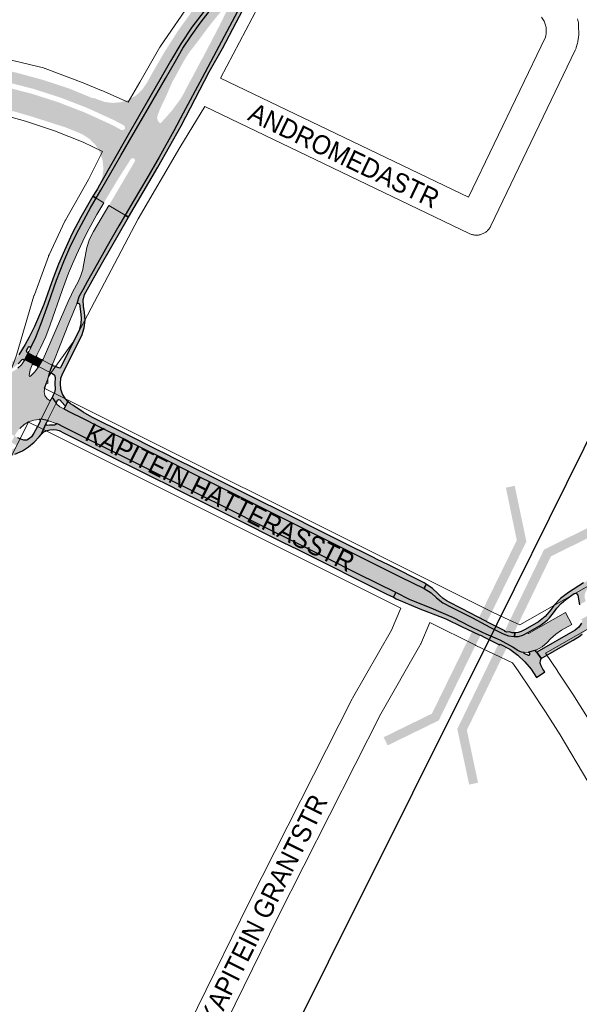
# Paper-space layout 'Layout1' of a CAD drawing. Header units: metres. Extents: x 123097 to 144122, y 392739 to 407589.
# Tile 359 of 510: x 136023 to 136247, y 397562 to 397957. Entities that reach past the tile are written whole.
import ezdxf
from ezdxf.enums import TextEntityAlignment as Align

# ---------------------------------------------------------------- set-up
doc = ezdxf.new("R2010")
doc.units = ezdxf.units.M
doc.header["$MEASUREMENT"] = 0
for name, color, linetype, lineweight in [('gs-anno-wegen algemeen tekst', 7, 'Continuous', 0), ('gs-knt-aanvullende hoofdweg', 7, 'Continuous', 0), ('gs-knt-spoorlijn', 7, 'Continuous', 30), ('gs-knt-wegen algemeen', 7, 'Continuous', 0), ('gs-symb-viaduct', 7, 'Continuous', 0), ('ir-ARC-asfalt-hoofdwegen-te inspecteren', 5, 'Continuous', 0), ('ir-ARC-fietspaden naastliggend- te inspecteren', 1, 'Continuous', 0)]:
    doc.layers.add(name, color=color, linetype=linetype, lineweight=lineweight)
doc.styles.add('Style-Arial', font='arial.ttf')

# ---------------------------------------------------------------- blocks, each defined once
blk = doc.blocks.new('gg0-viaduct_6')
at = {"layer": 'gs-symb-viaduct', "linetype": 'Continuous'}
blk.add_hatch(color=7, dxfattribs=at).paths.add_polyline_path([(-55.76, -16.89), (-58, -14), (-40, 0), (40, 0), (58, -14), (55.76, -16.89), (38.75, -3.66), (-38.75, -3.66)])

psp = doc.layouts.get("Layout1")

# ---------------------------------------------------------------- hatches: boundary and pattern name
at = {"layer": 'ir-ARC-asfalt-hoofdwegen-te inspecteren', "linetype": 'Continuous', "lineweight": 13}
h = psp.add_hatch(color=5, dxfattribs=at)
h.paths.add_polyline_path([(136064.929, 397878.63), (136058.384, 397882.465), (136059.806, 397884.87), (136068.86, 397900.25), (136068.889, 397900.921), (136068.458, 397901.436), (136067.792, 397901.524), (136067.241, 397901.14), (136062.108, 397893.089), (136057.17, 397884.916), (136056.411, 397883.621), (136053.293, 397885.448), (136055.153, 397888.659), (136063.179, 397902.512), (136068.166, 397911.109), (136074.17, 397921.463), (136081.137, 397933.523), (136085.132, 397940.412), (136088.177, 397945.608), (136091.503, 397950.643), (136095.041, 397955.63), (136098.635, 397960.429), (136103.389, 397966.886), (136108.043, 397973.288), (136110.295, 397976.606), (136112.336, 397979.905), (136116.037, 397986.795), (136120.768, 397995.741), (136124.529, 398002.864), (136129.129, 398011.578), (136133.658, 398020.197), (136140.424, 398017.6), (136131.168, 398000.047), (136123.125, 397984.876), (136117.473, 397974.241), (136109.039, 397958.4), (136101.547, 397944.312), (136095.886, 397933.738), (136088.326, 397919.548), (136084.499, 397912.434), (136078.574, 397901.925), (136073.62, 397893.382), (136068.527, 397884.755)])
h.paths.add_polyline_path([(136079.009, 397915.596), (136078.661, 397915.799), (136078.031, 397916.645), (136077.798, 397917.674), (136078, 397918.709), (136079.1, 397921.54), (136081.251, 397926.05), (136083.804, 397931.859), (136088.239, 397939.947), (136089.239, 397941.677), (136090.733, 397944.014), (136094, 397948.169), (136097.89, 397953.45), (136101.59, 397958.13), (136105.6, 397962.71), (136106.063, 397962.877), (136106.465, 397962.592), (136106.461, 397962.1), (136103.4, 397955.78), (136096.01, 397941.57), (136095.699, 397941.132), (136092.215, 397934.52), (136089.857, 397930.135), (136088.541, 397927.545), (136087.578, 397925.893), (136087.491, 397925.65), (136083.679, 397920.492), (136079.392, 397915.721)], flags=16)
h = psp.add_hatch(color=5, dxfattribs=at)
h.paths.add_polyline_path([(136054.614, 397890.637), (136055.792, 397893.794), (136056.242, 397897.133), (136055.942, 397900.49), (136054.907, 397903.696), (136053.188, 397906.594), (136050.87, 397909.04), (136048.069, 397910.913), (136047.865, 397911.002), (136046.472, 397911.661), (136046.02, 397911.842), (136040.886, 397913.9), (136027.362, 397918.221), (136013.731, 397922.189), (136000, 397925.799), (135982.38, 397929.879), (135964.635, 397933.371), (135946.783, 397936.273), (135928.845, 397938.58), (135910.84, 397940.291), (135890.605, 397942.263), (135858.332, 397945.128), (135803.109, 397950.403), (135788.792, 397951.778), (135772.646, 397953.015), (135740.277, 397954.45), (135727.536, 397954.861), (135711.142, 397955.423), (135694.769, 397956.419), (135678.428, 397957.848), (135671.016, 397958.649), (135666.679, 397959.074), (135667.017, 397963.575), (135689.119, 397961.467), (135706.1, 397960.184), (135723.115, 397959.46), (135733.131, 397959.259), (135733.846, 397959.54), (135734.164, 397960.24), (135733.905, 397960.963), (135733.215, 397961.302), (135667.365, 397967.46), (135667.749, 397971.475), (135672.061, 397971.055), (135678.564, 397970.486), (135718.869, 397966.691), (135733.988, 397965.297), (135734.183, 397965.278), (135818.495, 397957.268), (135919.955, 397947.628), (135928.938, 397946.774), (135959.199, 397944.034), (135983.999, 397941.667), (135992.015, 397940.958), (136000, 397939.957), (136010.766, 397938.135), (136021.429, 397935.784), (136031.963, 397932.908), (136042.342, 397929.515), (136052.106, 397925.481), (136052.207, 397925.764), (136052.996, 397925.439), (136053.631, 397925.178), (136056.742, 397924.072), (136060.019, 397923.663), (136063.306, 397923.97), (136066.45, 397924.98), (136069.302, 397926.645), (136071.727, 397928.886), (136073.612, 397931.597), (136076.19, 397936.26), (136080.723, 397944.045), (136086.09, 397952.47), (136091.939, 397960.567), (136098.25, 397968.31), (136100.75, 397970.69), (136103.87, 397973.18), (136106.16, 397975.14), (136108.36, 397977.24), (136110.49, 397979.9), (136106.076, 397973.319), (136101.491, 397966.96), (136096.672, 397960.564), (136091.799, 397954.065), (136087.356, 397947.344), (136083.225, 397940.472), (136079.436, 397933.924), (136070.283, 397918.079), (136066.219, 397910.865)])
h.paths.add_polyline_path([(136064.193, 397912.744), (136063.425, 397912.826), (136060.756, 397914.277), (136059.181, 397915.081), (136048.875, 397919.787), (136038.309, 397923.879), (136027.522, 397927.342), (136016.549, 397930.164), (136005.429, 397932.336), (136000.776, 397933.031), (136000.315, 397933.218), (136000, 397933.603), (136000, 397934.455), (136000.427, 397934.912), (136001.042, 397935.028), (136003.04, 397934.805), (136005.817, 397934.364), (136017.063, 397932.156), (136028.162, 397929.295), (136039.073, 397925.789), (136049.762, 397921.652), (136060.19, 397916.897), (136062.668, 397915.602), (136064.486, 397914.611), (136064.925, 397913.976), (136064.805, 397913.213)], flags=16)
for points in [[(136026.022, 397823.323), (136029.147, 397821.74), (136029.352, 397822.17), (136030.966, 397825.425), (136033.071, 397829.955), (136034.853, 397834.622), (136039.795, 397848.83), (136042.264, 397855.403), (136043.813, 397859.113), (136045.435, 397862.777), (136047.983, 397868.218), (136049.74, 397871.814), (136051.148, 397874.494), (136053.63, 397878.873), (136056.411, 397883.621), (136053.293, 397885.448), (136051.197, 397881.83), (136048.315, 397876.65), (136045.425, 397871.171), (136042.805, 397865.647), (136040.384, 397860.09), (136037.362, 397852.545), (136034.03, 397842.965), (136031.227, 397835.109), (136029.108, 397829.72), (136026.95, 397825.223), (136026.93, 397825.182), (136026.236, 397823.752)], [(136031.744, 397820.452), (136035.657, 397818.455), (136035.833, 397818.869), (136036.268, 397820.035), (136038.814, 397826.421), (136042.348, 397835.239), (136045.613, 397843.091), (136046.399, 397845.823), (136047.936, 397848.665), (136049.867, 397852.172), (136053.822, 397859.256), (136057.797, 397866.244), (136062.454, 397874.418), (136064.929, 397878.63), (136058.384, 397882.465), (136052.261, 397872.111), (136050.697, 397868.997), (136049.595, 397865.691), (136048.107, 397857.792), (136047.937, 397856.815), (136047.186, 397854.408), (136046.176, 397852.097), (136043.825, 397847.664), (136043.382, 397846.768), (136042.096, 397844.026), (136032.032, 397820.908), (136031.926, 397820.74)], [(136016.705, 397815.052), (136012.189, 397815.613), (136011.198, 397815.603), (136010.236, 397815.845), (136008.379, 397816.599), (136006.553, 397817.432), (136005.824, 397817.798), (136003.126, 397812.059), (136004.494, 397811.353), (136004.769, 397811.156), (136005.122, 397810.884), (136007.778, 397809.377), (136010.171, 397807.481), (136012.244, 397805.239), (136012.387, 397805.057), (136012.971, 397803.182), (136013.141, 397801.225), (136013.142, 397800.207), (136012.939, 397798.644), (136012.457, 397797.144), (136011.588, 397795.162), (136011.364, 397794.682), (136015.363, 397792.636), (136015.608, 397793.073), (136016.021, 397793.749), (136017.142, 397795.14), (136018.438, 397796.368), (136018.806, 397796.488), (136019.153, 397796.316), (136019.267, 397796.199), (136019.392, 397795.697), (136019.228, 397795.212), (136018.585, 397793.792), (136017.637, 397792.016), (136017.601, 397791.948), (136017.409, 397791.587), (136020.549, 397790.027), (136020.773, 397790.454), (136020.789, 397790.484), (136021.187, 397791.179), (136022.594, 397793.052), (136024.355, 397794.595), (136026.206, 397795.716), (136028.25, 397796.424), (136030.398, 397796.686), (136031.218, 397796.697), (136034.886, 397804.079), (136033.584, 397804.978), (136032.707, 397806.294), (136032.377, 397807.841), (136032.641, 397809.4), (136033.361, 397811.251), (136033.863, 397811.056), (136033.949, 397813.116), (136034.409, 397815.126), (136034.573, 397815.61), (136030.118, 397817.878), (136029.828, 397817.42), (136028.588, 397815.576), (136027, 397814.023), (136026.537, 397813.931), (136026.353, 397814.349), (136026.8, 397816.507), (136027.629, 397818.548), (136027.832, 397818.974), (136024.647, 397820.565), (136024.441, 397820.151), (136023.322, 397818.517), (136021.866, 397817.176), (136021.044, 397816.576), (136019.685, 397815.792), (136018.202, 397815.28), (136017.786, 397815.161), (136017.04, 397815.01)], [(136034.886, 397804.079), (136031.218, 397796.697), (136033.794, 397796.246), (136037.224, 397803.148), (136035.593, 397805.445)], [(136037.224, 397803.148), (136033.794, 397796.246), (136034.213, 397796.098), (136037.287, 397795.029), (136038.016, 397794.69), (136040.286, 397793.568), (136054.798, 397786.332), (136065.315, 397781.105), (136080.055, 397773.76), (136089.991, 397768.891), (136093.914, 397766.924), (136106.873, 397760.472), (136119.838, 397753.987), (136133.65, 397747.099), (136145.722, 397741.064), (136158.681, 397734.614), (136173.607, 397727.16), (136179.486, 397724.289), (136187.848, 397720.918), (136196.818, 397716.989), (136203.483, 397713.618), (136208.209, 397711.227), (136210.018, 397710.462), (136213.647, 397708.928), (136214.963, 397708.371), (136215.563, 397708.078), (136220.598, 397705.285), (136222.42, 397704.088), (136223.265, 397703.6), (136224.091, 397703.279), (136225.2, 397703.091), (136226.939, 397703.299), (136230.026, 397704.1), (136232.401, 397705.403), (136234.461, 397707.161), (136235.84, 397708.62), (136237.873, 397710.531), (136240.209, 397712.057), (136244.41, 397714.423), (136241.876, 397719.159), (136227.01, 397710.685), (136226.862, 397710.938), (136226.714, 397711.19), (136224.654, 397710.094), (136222.938, 397709.532), (136221.133, 397709.479), (136218.93, 397709.869), (136216.819, 397710.61), (136216.246, 397710.881), (136214.953, 397711.548), (136211.454, 397713.354), (136209.71, 397714.254), (136204.446, 397717.039), (136196.21, 397721.12), (136192.561, 397723.072), (136189.951, 397724.999), (136187.823, 397727.128), (136185.022, 397728.762), (136175.445, 397733.509), (136148.618, 397746.897), (136122.694, 397759.778), (136109.757, 397766.258), (136092.952, 397774.595), (136082.972, 397779.592), (136054.365, 397793.872), (136047.26, 397797.387), (136043.17, 397799.425), (136040.348, 397800.875), (136038.786, 397801.77), (136037.418, 397802.939)]]:
    psp.add_hatch(color=5, dxfattribs=at).paths.add_polyline_path(points, flags=0)
at = {"layer": 'ir-ARC-fietspaden naastliggend- te inspecteren', "linetype": 'Continuous', "lineweight": 30}
for points in [[(136133.658, 398020.197), (136132.4, 398020.68), (136132.109, 398020.277), (136121.261, 398000), (136115.913, 397989.636), (136112.12, 397982.47), (136110.49, 397979.9), (136106.076, 397973.319), (136101.491, 397966.96), (136096.672, 397960.564), (136091.799, 397954.065), (136087.356, 397947.344), (136083.225, 397940.472), (136079.436, 397933.924), (136070.283, 397918.079), (136066.219, 397910.865), (136054.614, 397890.637), (136053.827, 397889.266), (136053.409, 397888.574), (136052.023, 397886.192), (136053.293, 397885.448), (136055.153, 397888.659), (136063.179, 397902.512), (136068.166, 397911.109), (136074.17, 397921.463), (136081.137, 397933.523), (136085.132, 397940.412), (136088.177, 397945.608), (136091.503, 397950.643), (136095.041, 397955.63), (136098.635, 397960.429), (136103.389, 397966.886), (136108.043, 397973.288), (136110.295, 397976.606), (136112.336, 397979.905), (136116.037, 397986.795), (136120.768, 397995.741), (136124.529, 398002.864), (136129.129, 398011.578)], [(136141.818, 398017.065), (136140.424, 398017.6), (136131.168, 398000.047), (136123.125, 397984.876), (136117.473, 397974.241), (136109.039, 397958.4), (136101.547, 397944.312), (136095.886, 397933.738), (136088.326, 397919.548), (136084.499, 397912.434), (136078.574, 397901.925), (136073.62, 397893.382), (136068.527, 397884.755), (136064.929, 397878.63), (136066.277, 397877.84), (136078.04, 397897.89), (136087.46, 397914.54), (136098.706, 397936.113), (136104.029, 397945.516), (136124.7, 397984.79), (136132.729, 398000)], [(136024.647, 397820.565), (136026.022, 397823.323), (136026.236, 397823.752), (136025.835, 397823.491), (136025.406, 397823.703), (136025.37, 397824.18), (136026.062, 397825.598), (136026.335, 397825.861), (136026.714, 397825.845), (136026.957, 397825.581), (136026.95, 397825.223), (136029.108, 397829.72), (136031.227, 397835.109), (136034.03, 397842.965), (136037.362, 397852.545), (136040.384, 397860.09), (136042.805, 397865.647), (136045.425, 397871.171), (136048.315, 397876.65), (136051.197, 397881.83), (136053.293, 397885.448), (136052.023, 397886.192), (136047.18, 397877.869), (136043.721, 397871.235), (136040.558, 397864.455), (136038.159, 397858.963), (136035.986, 397853.377), (136032.243, 397842.747), (136030.577, 397838.591), (136028.528, 397834.016), (136026.411, 397829.735), (136024.829, 397826.775), (136022.279, 397822.571), (136020.735, 397820.638), (136018.682, 397819.258), (136016.841, 397818.439), (136016.167, 397818.086), (136015.863, 397817.878), (136015.588, 397817.644), (136014.005, 397816.367), (136013.146, 397815.873), (136012.189, 397815.613), (136016.705, 397815.052), (136016.443, 397815.459), (136016.662, 397815.89), (136018.048, 397816.652), (136018.423, 397816.811), (136020.354, 397817.657), (136022.03, 397818.936), (136023.64, 397820.688), (136024.054, 397820.835), (136024.419, 397820.59), (136024.441, 397820.151)], [(136037.224, 397803.148), (136037.418, 397802.939), (136037.391, 397803.484), (136037.836, 397804.389), (136038.238, 397804.67), (136038.693, 397804.486), (136040.678, 397802.23), (136040.805, 397801.749), (136041.945, 397803.901), (136041.011, 397804.964), (136039.845, 397806.803), (136039.161, 397808.86), (136038.936, 397811.017), (136039.181, 397813.171), (136039.885, 397815.222), (136047.507, 397830.397), (136048.529, 397833.371), (136048.901, 397836.494), (136048.606, 397839.625), (136048.165, 397842.155), (136048.042, 397844.511), (136048.677, 397846.783), (136049.131, 397847.684), (136055.435, 397858.977), (136066.277, 397877.84), (136064.929, 397878.63), (136062.454, 397874.418), (136057.797, 397866.244), (136053.822, 397859.256), (136049.867, 397852.172), (136047.936, 397848.665), (136046.399, 397845.823), (136045.613, 397843.091), (136045.792, 397843.307), (136046.264, 397843.356), (136046.567, 397842.991), (136047.004, 397840.034), (136047.293, 397837.445), (136047.139, 397834.844), (136046.546, 397832.307), (136039.053, 397817.507), (136038.698, 397817.295), (136038.286, 397817.322), (136036.104, 397818.227), (136035.834, 397818.491), (136035.833, 397818.869), (136035.657, 397818.455), (136034.573, 397815.61), (136034.409, 397815.126), (136034.666, 397815.389), (136035.034, 397815.375), (136035.797, 397815.05), (136036.574, 397814.395), (136036.895, 397813.43), (136036.719, 397811.11), (136036.894, 397808.789), (136036.578, 397807.494), (136036.012, 397806.373), (136035.76, 397805.768), (136035.593, 397805.445)], [(136029.828, 397817.42), (136031.926, 397820.74), (136031.388, 397820.633), (136029.588, 397821.517), (136029.347, 397821.799), (136029.352, 397822.17), (136027.629, 397818.548), (136027.9, 397818.787), (136028.261, 397818.76), (136029.667, 397818.108), (136029.892, 397817.798)], [(136031.171, 397790.648), (136033.159, 397794.922), (136033.594, 397795.843), (136033.854, 397796.091), (136034.213, 397796.098), (136033.794, 397796.246), (136031.218, 397796.697), (136030.398, 397796.686), (136030.821, 397796.463), (136030.865, 397795.987), (136030.453, 397795.085), (136028.268, 397791.094), (136027.367, 397789.737), (136026.53, 397788.941), (136025.518, 397788.382), (136024.3, 397788.378), (136023.122, 397788.685), (136021.844, 397789.31), (136020.975, 397789.816), (136020.748, 397790.095), (136020.773, 397790.454), (136020.549, 397790.027), (136019.172, 397787.401), (136018.951, 397786.981), (136019.254, 397787.224), (136019.639, 397787.177), (136020.531, 397786.715), (136021.401, 397786.164), (136021.524, 397785.784), (136019.959, 397784.828), (136018.155, 397783.768), (136017.244, 397783.13), (136016.587, 397782.93), (136013.436, 397777.805), (136011.348, 397774.366), (136009.845, 397771.729), (136008.359, 397769.087), (136006.022, 397764.729), (136003.255, 397759.267), (135996.938, 397746.533), (135982.567, 397717.758), (135969.606, 397691.893), (135965.481, 397683.615), (135955.983, 397664.626), (135949.555, 397651.679), (135941.764, 397636.031), (135928.936, 397610.165), (135920.628, 397593.445), (135922.693, 397592.413), (135923.21, 397593.468), (135934.368, 397615.986), (135935.692, 397618.593), (135939.591, 397626.432), (135939.766, 397626.819), (135945.584, 397638.523), (135948.336, 397644.071), (135952.024, 397651.438), (135953.524, 397654.508), (135959.369, 397666.256), (135960.94, 397669.372), (135962.137, 397671.776), (135963.225, 397673.95), (135963.245, 397673.99), (135968.877, 397685.284), (135968.882, 397685.294), (135971.305, 397690.106), (135981.277, 397710.035), (135981.28, 397710.042), (135991.937, 397731.481), (135992.133, 397731.876), (135994.025, 397735.682), (135996.026, 397739.708), (135996.045, 397739.746), (136000.235, 397748.13), (136005.101, 397757.848), (136007.666, 397762.932), (136009.47, 397766.273), (136012.79, 397772.192), (136016.571, 397778.55), (136017.134, 397779.44), (136018.698, 397781.232), (136020.594, 397782.669), (136022.743, 397783.691), (136023.667, 397784.106), (136026.172, 397785.619), (136028.43, 397787.482), (136030.392, 397789.653)], [(136037.287, 397795.029), (136037.101, 397794.588), (136036.623, 397794.326), (136035.61, 397794.396), (136034.617, 397794.348), (136033.644, 397794.244), (136033.211, 397794.447), (136033.159, 397794.922), (136031.171, 397790.648), (136032.265, 397791.699), (136033.666, 397792.279), (136034.645, 397792.447), (136036.139, 397792.557), (136037.363, 397792.477), (136038.396, 397792.181), (136040.443, 397791.15), (136053.596, 397784.59), (136061.135, 397780.86), (136063.986, 397779.431), (136065.78, 397778.532), (136078.659, 397772.115), (136080.327, 397771.29), (136089.097, 397766.954), (136094.288, 397764.372), (136108.754, 397757.154), (136128.218, 397747.46), (136134.357, 397744.392), (136169.994, 397726.593), (136172.715, 397725.376), (136173.607, 397727.16), (136158.681, 397734.614), (136145.722, 397741.064), (136133.65, 397747.099), (136119.838, 397753.987), (136106.873, 397760.472), (136093.914, 397766.924), (136089.991, 397768.891), (136080.055, 397773.76), (136065.315, 397781.105), (136054.798, 397786.332), (136040.286, 397793.568), (136038.016, 397794.69)], [(136248.613, 397715.892), (136248.25, 397714.944), (136247.181, 397713.283), (136245.632, 397712.058), (136230.306, 397703.273), (136232.076, 397700.698), (136243.651, 397707.39), (136244.847, 397708.045), (136246.011, 397708.756), (136247.269, 397709.602), (136248.481, 397710.513), (136249.484, 397711.393), (136250.44, 397712.323), (136252.401, 397714.402), (136257.807, 397717.723), (136261.312, 397719.876), (136264.989, 397722.135), (136270.223, 397725.114), (136340.947, 397765.374), (136348.796, 397769.93), (136356.575, 397774.604), (136355.212, 397776.013), (136354.087, 397775.325), (136310.77, 397750.44), (136267.577, 397725.812), (136260.056, 397721.539), (136257.2, 397719.922), (136254.152, 397718.092), (136251.614, 397716.461), (136251.088, 397716.437), (136250.871, 397716.917), (136251.276, 397718.1), (136247.893, 397716.367), (136248.384, 397716.328)], [(136216.819, 397710.61), (136218.93, 397709.869), (136221.133, 397709.479), (136221.612, 397710.968), (136220.404, 397711.039), (136219.234, 397711.35), (136218.183, 397711.255), (136217.345, 397711.671), (136217.423, 397711.829), (136215.557, 397712.76), (136212.034, 397714.52), (136210.277, 397715.397), (136209.906, 397715.653), (136209.826, 397715.753), (136200.081, 397720.729), (136194.829, 397723.399), (136194.281, 397723.677), (136192.68, 397724.807), (136191.245, 397726.142), (136190.559, 397726.852), (136188.369, 397728.867), (136185.908, 397730.54), (136185.022, 397728.762), (136187.823, 397727.128), (136189.951, 397724.999), (136192.561, 397723.072), (136196.21, 397721.12), (136204.446, 397717.039), (136209.71, 397714.254), (136211.454, 397713.354), (136214.953, 397711.548), (136216.246, 397710.881)], [(136232.076, 397700.698), (136230.306, 397703.273), (136229.88, 397703.36), (136229.74, 397703.772), (136230.026, 397704.1), (136226.939, 397703.299), (136227.348, 397702.985), (136227.395, 397702.208), (136227.232, 397701.939), (136226.923, 397701.881), (136225.201, 397702.728), (136225.088, 397702.909), (136225.2, 397703.091), (136224.091, 397703.279), (136223.265, 397703.6), (136222.42, 397704.088), (136220.598, 397705.285), (136215.563, 397708.078), (136214.963, 397708.371), (136213.647, 397708.928), (136210.018, 397710.462), (136208.209, 397711.227), (136203.483, 397713.618), (136196.818, 397716.989), (136187.848, 397720.918), (136179.486, 397724.289), (136173.607, 397727.16), (136172.715, 397725.376), (136172.76, 397725.356), (136173.755, 397724.717), (136183.321, 397720.627), (136193.035, 397716.905), (136194.052, 397716.54), (136200.078, 397713.62), (136207.113, 397710.209), (136207.63, 397710.06), (136209.384, 397709.187), (136212.903, 397707.435), (136214.78, 397706.5), (136215.095, 397706.303), (136215.351, 397706.033), (136215.55, 397706.41), (136219.513, 397704.438), (136222.643, 397702.091), (136225.483, 397699.4), (136227.994, 397696.401), (136230.145, 397693.133), (136233.458, 397695.332), (136232.645, 397696.49), (136232.005, 397697.758), (136231.702, 397698.829), (136231.781, 397699.94), (136231.905, 397700.328)]]:
    psp.add_hatch(color=1, dxfattribs=at).paths.add_polyline_path(points, flags=0)
at = {"layer": 'ir-ARC-fietspaden naastliggend- te inspecteren', "linetype": 'Continuous', "lineweight": 30, "extrusion": (0, 0, -1)}
for points in [[(-136051.564, 397797.619), (-136048.1, 397799.6), (-136043.905, 397802.333), (-136043.075, 397802.905), (-136041.945, 397803.901), (-136040.805, 397801.749), (-136040.739, 397801.625), (-136040.348, 397800.875), (-136043.17, 397799.425), (-136047.26, 397797.387), (-136054.365, 397793.872), (-136082.972, 397779.592), (-136092.952, 397774.595), (-136109.757, 397766.258), (-136122.694, 397759.778), (-136148.618, 397746.897), (-136175.445, 397733.509), (-136185.022, 397728.762), (-136185.908, 397730.54), (-136185.502, 397730.802), (-136185.013, 397731.117), (-136170.946, 397738.115), (-136165.956, 397740.597), (-136164.761, 397741.191), (-136164.183, 397741.479), (-136153.007, 397747.055), (-136141.822, 397752.625), (-136131.457, 397757.78), (-136114.472, 397766.245), (-136098.919, 397773.999), (-136086.165, 397780.368), (-136080.072, 397783.419), (-136078.917, 397783.967), (-136064.8, 397791.048)], [(-136235.9, 397720.227), (-136233.625, 397717.612), (-136230.904, 397715.465), (-136225.608, 397712.329), (-136223.949, 397711.548), (-136222.81, 397711.14), (-136221.612, 397710.968), (-136221.133, 397709.479), (-136222.938, 397709.532), (-136224.654, 397710.094), (-136226.714, 397711.19), (-136231.355, 397713.849), (-136232.213, 397714.384), (-136233.829, 397715.572), (-136234.576, 397716.228), (-136235.42, 397717.093), (-136237.038, 397719.013), (-136238.388, 397720.875), (-136240.035, 397722.79), (-136241.941, 397724.446), (-136245.228, 397726.732), (-136245.826, 397726.884), (-136246.402, 397726.662), (-136246.743, 397726.147), (-136247.377, 397722.266), (-136249.907, 397723.698), (-136249.565, 397724.968), (-136249.551, 397726.284), (-136249.784, 397727.266), (-136250.271, 397728.15), (-136250.921, 397728.843), (-136251.734, 397729.334), (-136252.83, 397729.673), (-136253.976, 397729.725), (-136256.775, 397729.889), (-136259.454, 397730.718), (-136259.485, 397730.733), (-136260.606, 397731.256), (-136266.365, 397734.459), (-136274.543, 397739.299), (-136342.07, 397777.68), (-136347.968, 397781.247), (-136353.834, 397784.866), (-136353.668, 397787.075), (-136345.161, 397781.843), (-136337.457, 397777.264), (-136272.266, 397740.25), (-136261.698, 397734.502), (-136258.931, 397733.422), (-136256.009, 397732.89), (-136253.567, 397732.721), (-136251.198, 397732.105), (-136248.983, 397731.064), (-136243.055, 397727.264), (-136239.859, 397724.851), (-136237.111, 397721.937)]]:
    psp.add_hatch(color=1, dxfattribs=at).paths.add_polyline_path(points, flags=0)

# ---------------------------------------------------------------- linework, layer by layer
at = {"layer": 'gs-knt-aanvullende hoofdweg', "color": 7, "linetype": 'Continuous', "flags": 128}
for points in [[(136223.47, 397714.211), (136245.375, 397726.71), (136340.192, 397780.812), (136357.717, 397791.372), (136366.223, 397796.841), (136383.09, 397808.391), (136391.265, 397814.344), (136407.403, 397826.83), (136423.04, 397839.926), (136432.557, 397848.421), (136498.188, 397910.453), (136517.217, 397933.336), (136517.245, 397933.37), (136584.489, 398013.27)], [(136066.106, 397923.963), (136070.79, 397932.01), (136078.928, 397945.99), (136079.063, 397946.213), (136079.205, 397946.432), (136091.831, 397965.019), (136092.705, 397966.306), (136092.916, 397966.601), (136093.142, 397966.887), (136093.381, 397967.16), (136093.648, 397967.452), (136093.711, 397967.521), (136100.359, 397974.774), (136100.535, 397974.96), (136100.718, 397975.139), (136110.328, 397984.284), (136119.034, 398001.088)], [(136132.306, 397994.054), (136123.439, 397976.939), (136121.137, 397968.75), (136121.052, 397968.469), (136121.02, 397968.379), (136121.005, 397968.33), (136120.987, 397968.283), (136120.956, 397968.192), (136120.849, 397967.918), (136118.859, 397963.096), (136118.714, 397962.766), (136118.553, 397962.444), (136103.28, 397933.629)], [(136097.01, 397922.197), (136086.97, 397905.838), (136070.233, 397877.189), (136044.435, 397828.333), (136044.271, 397828.038), (136044.093, 397827.751), (136043.903, 397827.473), (136035.411, 397815.593), (136034.315, 397814.059), (136032.381, 397809.217)], [(136018.493, 397814.94), (136020.577, 397820.158), (136021.278, 397822.511), (136028.347, 397846.234), (136028.416, 397846.453), (136028.491, 397846.669), (136034.116, 397862.044), (136034.24, 397862.361), (136034.378, 397862.671), (136040.753, 397876.171), (136040.879, 397876.425), (136041.014, 397876.674), (136050.285, 397892.991), (136055.835, 397904.167)], [(136032.381, 397809.217), (136037.488, 397806.668), (136187.795, 397731.646), (136212.228, 397719.503), (136212.232, 397719.501), (136219.384, 397716.141), (136223.47, 397714.211)], [(136026.174, 397795.528), (135938.851, 397622.793), (135918.815, 397582.571), (135833.236, 397409.395), (135833.105, 397409.142), (135825.678, 397395.449)], [(136175.646, 397720.923), (136030.78, 397793.229), (136026.174, 397795.528)], [(136220.569, 397698.97), (136205.767, 397705.944), (136205.759, 397705.947), (136205.618, 397706.016), (136187.32, 397715.11)], [(136252.819, 397713.664), (136233.757, 397702.788)]]:
    psp.add_lwpolyline(points, dxfattribs=at)
at = {"layer": 'gs-knt-spoorlijn', "color": 7, "linetype": 'Continuous', "flags": 128}
psp.add_lwpolyline([(135610.086, 397035.04), (135644.928, 397048.907), (135691.383, 397067.397), (135736.047, 397085.174), (135766.354, 397096.996), (135798.307, 397111.216), (135814.221, 397119.732), (135835.743, 397132.356), (135869.932, 397155.451), (135894.224, 397174.476), (135933.607, 397210.082), (135962.521, 397241.857), (135969.121, 397250.186), (135979.018, 397262.738), (135995.759, 397288.147), (136010.917, 397311.118), (136025.717, 397336.495), (136071.723, 397428.52), (136146.641, 397579.04), (136214.313, 397714.611), (136270.394, 397827.595), (136344.81, 397977.061)], dxfattribs=at)
at = {"layer": 'gs-knt-wegen algemeen', "color": 7, "linetype": 'Continuous', "flags": 128}
for points in [[(135824.15, 397959.326), (135925.469, 397949.17), (135925.625, 397949.152), (135958.915, 397945.003), (135959.419, 397944.993), (135977.182, 397945.642), (135977.478, 397945.646), (135977.773, 397945.636), (135995.711, 397944.662), (135996.005, 397944.64), (135996.298, 397944.604), (136014.074, 397942.01), (136014.365, 397941.961), (136014.654, 397941.898), (136032.122, 397937.703), (136032.384, 397937.634), (136032.643, 397937.555), (136032.898, 397937.464), (136048.766, 397931.482), (136048.997, 397931.39), (136055.47, 397928.662), (136055.572, 397928.618), (136066.106, 397923.963)], [(136103.28, 397933.629), (136202.905, 397885.799), (136233.76, 397950.036), (136233.976, 397950.798), (136234.101, 397951.577), (136234.071, 397953.904), (136233.96, 397954.495), (136233.209, 397956.494), (136232.126, 397958.11)], [(136246.651, 397957.458), (136246.971, 397955.756), (136247.017, 397955.478), (136247.051, 397955.199), (136247.073, 397954.919), (136247.082, 397954.638), (136247.127, 397951.182), (136247.125, 397950.9), (136247.11, 397950.619), (136247.084, 397950.339), (136247.045, 397950.06), (136246.769, 397948.35), (136246.724, 397948.102), (136246.669, 397947.855), (136246.605, 397947.612), (136246.133, 397945.946), (136246.051, 397945.68), (136245.958, 397945.416), (136245.854, 397945.158), (136245.738, 397944.903), (136211.823, 397874.294), (136211.678, 397874.01), (136211.519, 397873.733), (136211.346, 397873.464), (136211.161, 397873.204), (136210.963, 397872.953), (136210.752, 397872.712), (136210.531, 397872.482), (136210.298, 397872.263), (136210.055, 397872.056), (136209.802, 397871.861), (136209.54, 397871.679), (136209.269, 397871.509), (136208.99, 397871.354), (136208.704, 397871.212), (136208.411, 397871.084), (136208.112, 397870.971), (136207.808, 397870.872), (136207.5, 397870.789), (136207.187, 397870.721), (136206.872, 397870.668), (136206.555, 397870.631), (136206.236, 397870.609), (136205.917, 397870.603), (136205.597, 397870.613), (136205.279, 397870.638), (136204.962, 397870.679), (136204.648, 397870.736), (136204.336, 397870.807), (136204.029, 397870.894), (136203.726, 397870.996), (136203.429, 397871.113), (136203.138, 397871.244), (136097.01, 397922.197)], [(136055.835, 397904.167), (136048.071, 397907.871), (136036.613, 397912.496), (136024.892, 397916.41), (136012.792, 397919.638), (135958.666, 397931.986), (135958.302, 397931.994), (135958.079, 397932.002), (135957.857, 397932.018), (135957.636, 397932.042), (135924.093, 397936.222), (135822.879, 397946.368), (135790.792, 397949.309), (135769.409, 397951.069), (135734.433, 397950.482), (135734.185, 397950.483), (135715.381, 397950.886), (135715.101, 397950.898), (135688.817, 397952.597)], [(136073.2, 397518.386), (136114.715, 397602.895), (136114.754, 397602.974), (136156.172, 397684.476), (136156.316, 397684.743), (136171.865, 397712.111), (136175.646, 397720.923)], [(136187.32, 397715.11), (136183.686, 397706.644), (136183.587, 397706.424), (136183.48, 397706.207), (136183.364, 397705.995), (136167.711, 397678.443), (136126.382, 397597.115), (136085.016, 397512.911), (136081.456, 397503.617), (136081.42, 397503.524), (136081.349, 397503.355), (136081.335, 397503.322), (136081.295, 397503.235), (136081.215, 397503.065), (136081.199, 397503.033), (136081.159, 397502.955), (136081.158, 397502.952), (136081.155, 397502.948)], [(136233.757, 397702.788), (136238.577, 397695.809), (136238.659, 397695.687), (136244.73, 397686.46), (136244.794, 397686.361), (136250.697, 397677.025), (136250.79, 397676.874), (136262.083, 397657.889), (136262.171, 397657.736), (136267.558, 397648.094), (136267.615, 397647.991), (136272.827, 397638.252), (136272.894, 397638.123), (136301.515, 397581.65), (136301.645, 397581.428)], [(136290.504, 397574.688), (136290.177, 397575.247), (136290.081, 397575.417), (136289.99, 397575.59), (136261.313, 397632.172), (136256.163, 397641.795), (136250.848, 397651.309), (136239.645, 397670.142), (136233.821, 397679.353), (136227.823, 397688.469), (136223.104, 397695.301), (136221.876, 397697.078), (136220.569, 397698.97)]]:
    psp.add_lwpolyline(points, dxfattribs=at)
at = {"layer": 'ir-ARC-asfalt-hoofdwegen-te inspecteren', "color": 5, "linetype": 'Continuous', "lineweight": 13}
for points in [[(136026.022, 397823.323), (136029.147, 397821.74), (136029.352, 397822.17), (136030.966, 397825.425), (136033.071, 397829.955), (136034.853, 397834.622), (136039.795, 397848.83), (136042.264, 397855.403), (136043.813, 397859.113), (136045.435, 397862.777), (136047.983, 397868.218), (136049.74, 397871.814), (136051.148, 397874.494), (136053.63, 397878.873), (136056.411, 397883.621), (136053.293, 397885.448), (136051.197, 397881.83), (136048.315, 397876.65), (136045.425, 397871.171), (136042.805, 397865.647), (136040.384, 397860.09), (136037.362, 397852.545), (136034.03, 397842.965), (136031.227, 397835.109), (136029.108, 397829.72), (136026.95, 397825.223), (136026.93, 397825.182), (136026.236, 397823.752)], [(136031.744, 397820.452), (136035.657, 397818.455), (136035.833, 397818.869), (136036.268, 397820.035), (136038.814, 397826.421), (136042.348, 397835.239), (136045.613, 397843.091), (136046.399, 397845.823), (136047.936, 397848.665), (136049.867, 397852.172), (136053.822, 397859.256), (136057.797, 397866.244), (136062.454, 397874.418), (136064.929, 397878.63), (136058.384, 397882.465), (136052.261, 397872.111), (136050.697, 397868.997), (136049.595, 397865.691), (136048.107, 397857.792), (136047.937, 397856.815), (136047.186, 397854.408), (136046.176, 397852.097), (136043.825, 397847.664), (136043.382, 397846.768), (136042.096, 397844.026), (136032.032, 397820.908), (136031.926, 397820.74)], [(136027.832, 397818.974), (136029.147, 397821.74), (136026.022, 397823.323), (136024.647, 397820.565)], [(136031.744, 397820.452), (136030.118, 397817.878), (136034.573, 397815.61), (136035.657, 397818.455)], [(136034.886, 397804.079), (136031.218, 397796.697), (136033.794, 397796.246), (136037.224, 397803.148), (136035.593, 397805.445)], [(136037.224, 397803.148), (136033.794, 397796.246), (136034.213, 397796.098), (136037.287, 397795.029), (136038.016, 397794.69), (136040.286, 397793.568), (136054.798, 397786.332), (136065.315, 397781.105), (136080.055, 397773.76), (136089.991, 397768.891), (136093.914, 397766.924), (136106.873, 397760.472), (136119.838, 397753.987), (136133.65, 397747.099), (136145.722, 397741.064), (136158.681, 397734.614), (136173.607, 397727.16), (136179.486, 397724.289), (136187.848, 397720.918), (136196.818, 397716.989), (136203.483, 397713.618), (136208.209, 397711.227), (136210.018, 397710.462), (136213.647, 397708.928), (136214.963, 397708.371), (136215.563, 397708.078), (136220.598, 397705.285), (136222.42, 397704.088), (136223.265, 397703.6), (136224.091, 397703.279), (136225.2, 397703.091), (136226.939, 397703.299), (136230.026, 397704.1), (136232.401, 397705.403), (136234.461, 397707.161), (136235.84, 397708.62), (136237.873, 397710.531), (136240.209, 397712.057), (136244.41, 397714.423), (136241.876, 397719.159), (136227.01, 397710.685), (136226.862, 397710.938), (136226.714, 397711.19), (136224.654, 397710.094), (136222.938, 397709.532), (136221.133, 397709.479), (136218.93, 397709.869), (136216.819, 397710.61), (136216.246, 397710.881), (136214.953, 397711.548), (136211.454, 397713.354), (136209.71, 397714.254), (136204.446, 397717.039), (136196.21, 397721.12), (136192.561, 397723.072), (136189.951, 397724.999), (136187.823, 397727.128), (136185.022, 397728.762), (136175.445, 397733.509), (136148.618, 397746.897), (136122.694, 397759.778), (136109.757, 397766.258), (136092.952, 397774.595), (136082.972, 397779.592), (136054.365, 397793.872), (136047.26, 397797.387), (136043.17, 397799.425), (136040.348, 397800.875), (136038.786, 397801.77), (136037.418, 397802.939)]]:
    psp.add_lwpolyline(points, close=True, dxfattribs=at)
psp.add_lwpolyline([(136022.594, 397793.052), (136024.355, 397794.595), (136026.206, 397795.716), (136028.25, 397796.424), (136030.398, 397796.686), (136031.218, 397796.697), (136034.886, 397804.079), (136033.584, 397804.978), (136032.707, 397806.294), (136032.377, 397807.841), (136032.641, 397809.4), (136033.361, 397811.251), (136033.863, 397811.056), (136033.949, 397813.116), (136034.409, 397815.126), (136034.573, 397815.61), (136030.118, 397817.878), (136029.828, 397817.42), (136028.588, 397815.576), (136027, 397814.023), (136026.537, 397813.931), (136026.353, 397814.349), (136026.8, 397816.507), (136027.629, 397818.548), (136027.832, 397818.974), (136024.647, 397820.565), (136024.441, 397820.151), (136023.322, 397818.517), (136021.866, 397817.176)], dxfattribs=at)
at = {"layer": 'ir-ARC-asfalt-hoofdwegen-te inspecteren', "color": 5, "linetype": 'Continuous', "lineweight": 13, "extrusion": (0, 0, -1)}
for points in [[(-136027.832, 397818.974), (-136029.147, 397821.74), (-136024.647, 397820.565), (-136026.022, 397823.323)], [(-136031.744, 397820.452), (-136030.118, 397817.878), (-136035.657, 397818.455), (-136034.573, 397815.61)]]:
    psp.add_solid(points, dxfattribs=at)
at = {"layer": 'ir-ARC-fietspaden naastliggend- te inspecteren', "color": 1, "linetype": 'Continuous', "lineweight": 30}
for points in [[(136141.818, 398017.065), (136140.424, 398017.6), (136131.168, 398000.047), (136123.125, 397984.876), (136117.473, 397974.241), (136109.039, 397958.4), (136101.547, 397944.312), (136095.886, 397933.738), (136088.326, 397919.548), (136084.499, 397912.434), (136078.574, 397901.925), (136073.62, 397893.382), (136068.527, 397884.755), (136064.929, 397878.63), (136066.277, 397877.84), (136078.04, 397897.89), (136087.46, 397914.54), (136098.706, 397936.113), (136104.029, 397945.516), (136124.7, 397984.79), (136132.729, 398000)], [(136037.224, 397803.148), (136037.418, 397802.939), (136037.391, 397803.484), (136037.836, 397804.389), (136038.238, 397804.67), (136038.693, 397804.486), (136040.678, 397802.23), (136040.805, 397801.749), (136041.945, 397803.901), (136041.011, 397804.964), (136039.845, 397806.803), (136039.161, 397808.86), (136038.936, 397811.017), (136039.181, 397813.171), (136039.885, 397815.222), (136047.507, 397830.397), (136048.529, 397833.371), (136048.901, 397836.494), (136048.606, 397839.625), (136048.165, 397842.155), (136048.042, 397844.511), (136048.677, 397846.783), (136049.131, 397847.684), (136055.435, 397858.977), (136066.277, 397877.84), (136064.929, 397878.63), (136062.454, 397874.418), (136057.797, 397866.244), (136053.822, 397859.256), (136049.867, 397852.172), (136047.936, 397848.665), (136046.399, 397845.823), (136045.613, 397843.091), (136045.792, 397843.307), (136046.264, 397843.356), (136046.567, 397842.991), (136047.004, 397840.034), (136047.293, 397837.445), (136047.139, 397834.844), (136046.546, 397832.307), (136039.053, 397817.507), (136038.698, 397817.295), (136038.286, 397817.322), (136036.104, 397818.227), (136035.834, 397818.491), (136035.833, 397818.869), (136035.657, 397818.455), (136034.573, 397815.61), (136034.409, 397815.126), (136034.666, 397815.389), (136035.034, 397815.375), (136035.797, 397815.05), (136036.574, 397814.395), (136036.895, 397813.43), (136036.719, 397811.11), (136036.894, 397808.789), (136036.578, 397807.494), (136036.012, 397806.373), (136035.76, 397805.768), (136035.593, 397805.445)], [(136029.828, 397817.42), (136031.926, 397820.74), (136031.388, 397820.633), (136029.588, 397821.517), (136029.347, 397821.799), (136029.352, 397822.17), (136027.629, 397818.548), (136027.9, 397818.787), (136028.261, 397818.76), (136029.667, 397818.108), (136029.892, 397817.798)], [(136051.564, 397797.619), (136048.1, 397799.6), (136043.905, 397802.333), (136043.075, 397802.905), (136041.945, 397803.901), (136040.805, 397801.749), (136040.739, 397801.625), (136040.348, 397800.875), (136043.17, 397799.425), (136047.26, 397797.387), (136054.365, 397793.872), (136082.972, 397779.592), (136092.952, 397774.595), (136109.757, 397766.258), (136122.694, 397759.778), (136148.618, 397746.897), (136175.445, 397733.509), (136185.022, 397728.762), (136185.908, 397730.54), (136185.502, 397730.802), (136185.013, 397731.117), (136170.946, 397738.115), (136165.956, 397740.597), (136164.761, 397741.191), (136164.183, 397741.479), (136153.007, 397747.055), (136141.822, 397752.625), (136131.457, 397757.78), (136114.472, 397766.245), (136098.919, 397773.999), (136086.165, 397780.368), (136080.072, 397783.419), (136078.917, 397783.967), (136064.8, 397791.048)], [(136037.287, 397795.029), (136037.101, 397794.588), (136036.623, 397794.326), (136035.61, 397794.396), (136034.617, 397794.348), (136033.644, 397794.244), (136033.211, 397794.447), (136033.159, 397794.922), (136031.171, 397790.648), (136032.265, 397791.699), (136033.666, 397792.279), (136034.645, 397792.447), (136036.139, 397792.557), (136037.363, 397792.477), (136038.396, 397792.181), (136040.443, 397791.15), (136053.596, 397784.59), (136061.135, 397780.86), (136063.986, 397779.431), (136065.78, 397778.532), (136078.659, 397772.115), (136080.327, 397771.29), (136089.097, 397766.954), (136094.288, 397764.372), (136108.754, 397757.154), (136128.218, 397747.46), (136134.357, 397744.392), (136169.994, 397726.593), (136172.715, 397725.376), (136173.607, 397727.16), (136158.681, 397734.614), (136145.722, 397741.064), (136133.65, 397747.099), (136119.838, 397753.987), (136106.873, 397760.472), (136093.914, 397766.924), (136089.991, 397768.891), (136080.055, 397773.76), (136065.315, 397781.105), (136054.798, 397786.332), (136040.286, 397793.568), (136038.016, 397794.69)], [(136216.819, 397710.61), (136218.93, 397709.869), (136221.133, 397709.479), (136221.612, 397710.968), (136220.404, 397711.039), (136219.234, 397711.35), (136218.183, 397711.255), (136217.345, 397711.671), (136217.423, 397711.829), (136215.557, 397712.76), (136212.034, 397714.52), (136210.277, 397715.397), (136209.906, 397715.653), (136209.826, 397715.753), (136200.081, 397720.729), (136194.829, 397723.399), (136194.281, 397723.677), (136192.68, 397724.807), (136191.245, 397726.142), (136190.559, 397726.852), (136188.369, 397728.867), (136185.908, 397730.54), (136185.022, 397728.762), (136187.823, 397727.128), (136189.951, 397724.999), (136192.561, 397723.072), (136196.21, 397721.12), (136204.446, 397717.039), (136209.71, 397714.254), (136211.454, 397713.354), (136214.953, 397711.548), (136216.246, 397710.881)], [(136232.076, 397700.698), (136230.306, 397703.273), (136229.88, 397703.36), (136229.74, 397703.772), (136230.026, 397704.1), (136226.939, 397703.299), (136227.348, 397702.985), (136227.395, 397702.208), (136227.232, 397701.939), (136226.923, 397701.881), (136225.201, 397702.728), (136225.088, 397702.909), (136225.2, 397703.091), (136224.091, 397703.279), (136223.265, 397703.6), (136222.42, 397704.088), (136220.598, 397705.285), (136215.563, 397708.078), (136214.963, 397708.371), (136213.647, 397708.928), (136210.018, 397710.462), (136208.209, 397711.227), (136203.483, 397713.618), (136196.818, 397716.989), (136187.848, 397720.918), (136179.486, 397724.289), (136173.607, 397727.16), (136172.715, 397725.376), (136172.76, 397725.356), (136173.755, 397724.717), (136183.321, 397720.627), (136193.035, 397716.905), (136194.052, 397716.54), (136200.078, 397713.62), (136207.113, 397710.209), (136207.63, 397710.06), (136209.384, 397709.187), (136212.903, 397707.435), (136214.78, 397706.5), (136215.095, 397706.303), (136215.351, 397706.033), (136215.55, 397706.41), (136219.513, 397704.438), (136222.643, 397702.091), (136225.483, 397699.4), (136227.994, 397696.401), (136230.145, 397693.133), (136233.458, 397695.332), (136232.645, 397696.49), (136232.005, 397697.758), (136231.702, 397698.829), (136231.781, 397699.94), (136231.905, 397700.328)]]:
    psp.add_lwpolyline(points, close=True, dxfattribs=at)
for points in [[(136096.672, 397960.564), (136091.799, 397954.065), (136087.356, 397947.344), (136083.225, 397940.472), (136079.436, 397933.924), (136070.283, 397918.079), (136066.219, 397910.865), (136054.614, 397890.637), (136053.827, 397889.266), (136053.409, 397888.574), (136052.023, 397886.192), (136053.293, 397885.448), (136055.153, 397888.659), (136063.179, 397902.512), (136068.166, 397911.109), (136074.17, 397921.463), (136081.137, 397933.523), (136085.132, 397940.412), (136088.177, 397945.608), (136091.503, 397950.643), (136095.041, 397955.63), (136098.635, 397960.429)], [(136022.03, 397818.936), (136023.64, 397820.688), (136024.054, 397820.835), (136024.419, 397820.59), (136024.441, 397820.151), (136024.647, 397820.565), (136026.022, 397823.323), (136026.236, 397823.752), (136025.835, 397823.491), (136025.406, 397823.703), (136025.37, 397824.18), (136026.062, 397825.598), (136026.335, 397825.861), (136026.714, 397825.845), (136026.957, 397825.581), (136026.95, 397825.223), (136029.108, 397829.72), (136031.227, 397835.109), (136034.03, 397842.965), (136037.362, 397852.545), (136040.384, 397860.09), (136042.805, 397865.647), (136045.425, 397871.171), (136048.315, 397876.65), (136051.197, 397881.83), (136053.293, 397885.448), (136052.023, 397886.192), (136047.18, 397877.869), (136043.721, 397871.235), (136040.558, 397864.455), (136038.159, 397858.963), (136035.986, 397853.377), (136032.243, 397842.747), (136030.577, 397838.591), (136028.528, 397834.016), (136026.411, 397829.735), (136024.829, 397826.775), (136022.279, 397822.571)], [(136020.594, 397782.669), (136022.743, 397783.691), (136023.667, 397784.106), (136026.172, 397785.619), (136028.43, 397787.482), (136030.392, 397789.653), (136031.171, 397790.648), (136033.159, 397794.922), (136033.594, 397795.843), (136033.854, 397796.091), (136034.213, 397796.098), (136033.794, 397796.246), (136031.218, 397796.697), (136030.398, 397796.686), (136030.821, 397796.463), (136030.865, 397795.987), (136030.453, 397795.085), (136028.268, 397791.094), (136027.367, 397789.737), (136026.53, 397788.941), (136025.518, 397788.382), (136024.3, 397788.378), (136023.122, 397788.685), (136021.844, 397789.31)], [(136248.983, 397731.064), (136243.055, 397727.264), (136239.859, 397724.851), (136237.111, 397721.937), (136235.9, 397720.227), (136233.625, 397717.612), (136230.904, 397715.465), (136225.608, 397712.329), (136223.949, 397711.548), (136222.81, 397711.14), (136221.612, 397710.968), (136221.133, 397709.479), (136222.938, 397709.532), (136224.654, 397710.094), (136226.714, 397711.19), (136231.355, 397713.849), (136232.213, 397714.384), (136233.829, 397715.572), (136234.576, 397716.228), (136235.42, 397717.093), (136237.038, 397719.013), (136238.388, 397720.875), (136240.035, 397722.79), (136241.941, 397724.446), (136245.228, 397726.732), (136245.826, 397726.884), (136246.402, 397726.662), (136246.743, 397726.147), (136247.377, 397722.266)], [(136248.25, 397714.944), (136247.181, 397713.283), (136245.632, 397712.058), (136230.306, 397703.273), (136232.076, 397700.698), (136243.651, 397707.39), (136244.847, 397708.045), (136246.011, 397708.756), (136247.269, 397709.602), (136248.481, 397710.513)]]:
    psp.add_lwpolyline(points, dxfattribs=at)

# ---------------------------------------------------------------- block references
at = {"layer": 'gs-symb-viaduct', "color": 7, "linetype": 'Continuous'}
for p, rotation in [((136208.494, 397711.765), 243.8982208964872), ((136215.782, 397708.426), 64.17320725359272)]:
    psp.add_blockref('gg0-viaduct_6', p, dxfattribs=dict(at, rotation=rotation))

# ---------------------------------------------------------------- texts
at = {"layer": 'gs-anno-wegen algemeen tekst', "color": 7, "style": 'Style-Arial', "width": 0.909091}
for s, rotation, p in [('ANDROMEDASTR', 334.35434, (136152.877, 397902.538)), ('KAPITEIN HATTERASSTR', 333.3017, (136103.119, 397765.377)), ('KAPITEIN GRANTSTR', 63.54091, (136120.558, 397600.025))]:
    psp.add_text(s, height=7.7, rotation=rotation, dxfattribs=at).set_placement(p, align=Align.MIDDLE_CENTER)

doc.saveas('drawing.dxf')
